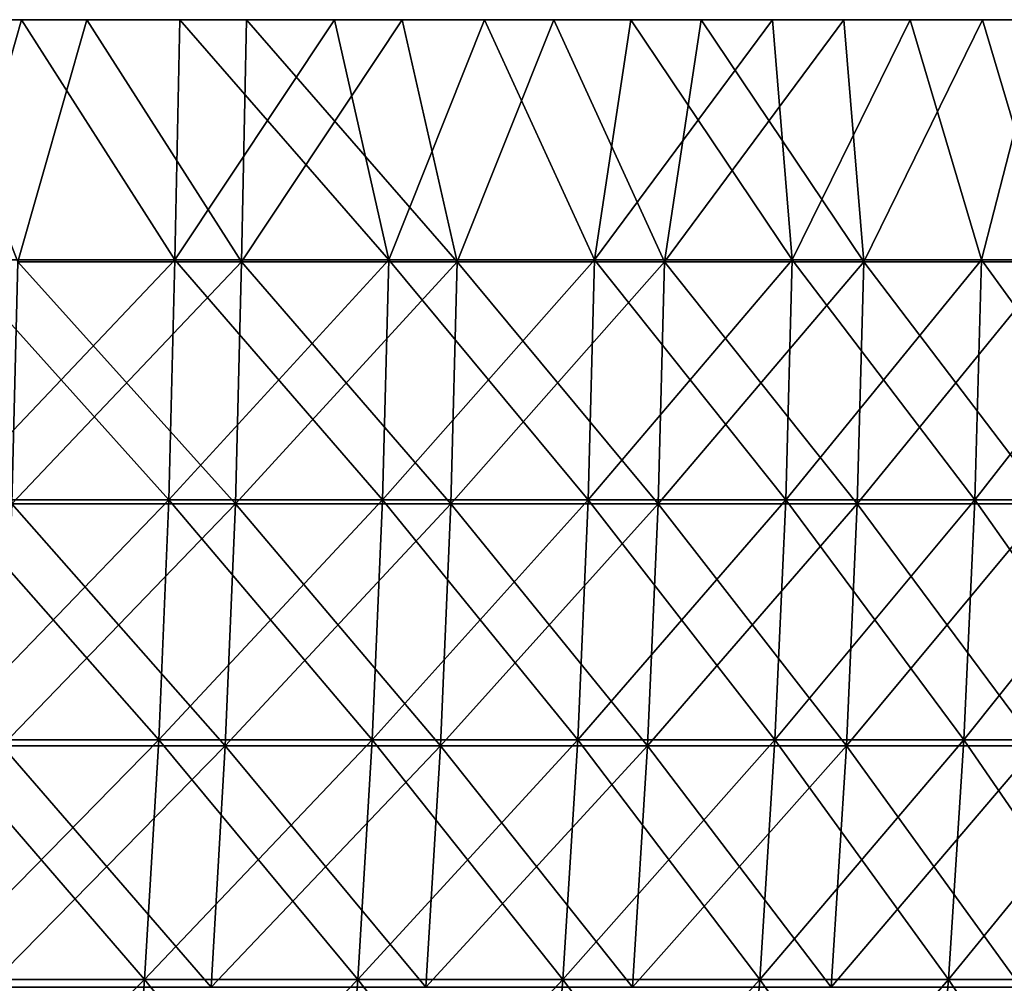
# Model space of a CAD drawing. Header units: millimetres. Extents: x -250 to 250, y -45 to 4150.
# Tile 797 of 805: x 185 to 207, y 4128 to 4150. Entities that reach past the tile are written whole.
import ezdxf

# ---------------------------------------------------------------- set-up
doc = ezdxf.new("R2010")
doc.units = ezdxf.units.MM
doc.header["$LTSCALE"] = 81.481481
for name, color, linetype in [('18', 7, 'CONTINUOUS'), ('19', 7, 'CONTINUOUS'), ('20', 7, 'CONTINUOUS'), ('21', 7, 'CONTINUOUS'), ('22', 7, 'CONTINUOUS')]:
    doc.layers.add(name, color=color, linetype=linetype)

msp = doc.modelspace()

# ---------------------------------------------------------------- linework, layer by layer
at = {"layer": '18', "color": 7, "linetype": 'CONTINUOUS'}
for points in [[(182.545, 4150, 170.814), (186.279, 4150, 166.734), (181.084, 4150, 169.447), (182.545, 4150, 170.814)], [(181.084, 4150, 169.447), (186.279, 4150, 166.734), (184.789, 4150, 165.4), (181.084, 4150, 169.447)], [(186.279, 4150, -166.734), (182.545, 4150, -170.814), (181.084, 4150, -169.448), (186.279, 4150, -166.734)], [(184.789, 4150, -165.4), (186.279, 4150, -166.734), (181.084, 4150, -169.448), (184.789, 4150, -165.4)], [(186.279, 4150, 166.734), (189.922, 4150, 162.572), (184.789, 4150, 165.4), (186.279, 4150, 166.734)], [(184.789, 4150, 165.4), (189.922, 4150, 162.572), (188.403, 4150, 161.271), (184.789, 4150, 165.4)], [(189.922, 4150, -162.572), (186.279, 4150, -166.734), (184.789, 4150, -165.4), (189.922, 4150, -162.572)], [(188.402, 4150, -161.272), (189.922, 4150, -162.572), (184.789, 4150, -165.4), (188.402, 4150, -161.272)], [(193.472, 4150, -158.331), (189.922, 4150, -162.572), (188.402, 4150, -161.272), (193.472, 4150, -158.331)], [(191.924, 4150, -157.064), (193.472, 4150, -158.331), (188.402, 4150, -161.272), (191.924, 4150, -157.064)], [(189.922, 4150, 162.572), (193.472, 4150, 158.331), (188.403, 4150, 161.271), (189.922, 4150, 162.572)], [(188.403, 4150, 161.271), (193.472, 4150, 158.331), (191.924, 4150, 157.064), (188.403, 4150, 161.271)], [(193.472, 4150, 158.331), (196.927, 4150, 154.012), (191.924, 4150, 157.064), (193.472, 4150, 158.331)], [(191.924, 4150, 157.064), (196.927, 4150, 154.012), (195.352, 4150, 152.779), (191.924, 4150, 157.064)], [(196.927, 4150, -154.012), (193.472, 4150, -158.331), (191.924, 4150, -157.064), (196.927, 4150, -154.012)], [(195.352, 4150, -152.78), (196.927, 4150, -154.012), (191.924, 4150, -157.064), (195.352, 4150, -152.78)], [(196.927, 4150, 154.012), (200.286, 4150, 149.618), (195.352, 4150, 152.779), (196.927, 4150, 154.012)], [(195.352, 4150, 152.779), (200.286, 4150, 149.618), (198.684, 4150, 148.421), (195.352, 4150, 152.779)], [(200.286, 4150, -149.618), (196.927, 4150, -154.012), (195.352, 4150, -152.78), (200.286, 4150, -149.618)], [(198.684, 4150, -148.421), (200.286, 4150, -149.618), (195.352, 4150, -152.78), (198.684, 4150, -148.421)], [(200.286, 4150, 149.618), (203.547, 4150, 145.151), (198.684, 4150, 148.421), (200.286, 4150, 149.618)], [(198.684, 4150, 148.421), (203.547, 4150, 145.151), (201.919, 4150, 143.989), (198.684, 4150, 148.421)], [(203.547, 4150, -145.151), (200.286, 4150, -149.618), (198.684, 4150, -148.421), (203.547, 4150, -145.151)], [(201.919, 4150, -143.989), (203.547, 4150, -145.151), (198.684, 4150, -148.421), (201.919, 4150, -143.989)], [(203.547, 4150, 145.151), (206.708, 4150, 140.612), (201.919, 4150, 143.989), (203.547, 4150, 145.151)], [(201.919, 4150, 143.989), (206.708, 4150, 140.612), (205.055, 4150, 139.487), (201.919, 4150, 143.989)], [(206.708, 4150, -140.612), (203.547, 4150, -145.151), (201.919, 4150, -143.989), (206.708, 4150, -140.612)], [(205.054, 4150, -139.487), (206.708, 4150, -140.612), (201.919, 4150, -143.989), (205.054, 4150, -139.487)], [(209.768, 4150, -136.005), (206.708, 4150, -140.612), (205.054, 4150, -139.487), (209.768, 4150, -136.005)], [(208.09, 4150, -134.917), (209.768, 4150, -136.005), (205.054, 4150, -139.487), (208.09, 4150, -134.917)], [(206.708, 4150, 140.612), (209.768, 4150, 136.005), (205.055, 4150, 139.487), (206.708, 4150, 140.612)], [(205.055, 4150, 139.487), (209.768, 4150, 136.005), (208.09, 4150, 134.917), (205.055, 4150, 139.487)]]:
    msp.add_3dface(points, dxfattribs=at)
at = {"layer": '19', "color": 7, "linetype": 'CONTINUOUS'}
for points in [[(182.545, 4150, -170.814), (186.279, 4150, -166.734), (184.707, 4144.483, -168.383), (182.545, 4150, -170.814)], [(186.279, 4150, -166.734), (189.805, 4144.483, -162.615), (184.707, 4144.483, -168.383), (186.279, 4150, -166.734)], [(186.279, 4150, -166.734), (189.922, 4150, -162.572), (189.805, 4144.483, -162.615), (186.279, 4150, -166.734)], [(189.922, 4150, -162.572), (193.472, 4150, -158.331), (189.805, 4144.483, -162.615), (189.922, 4150, -162.572)], [(193.472, 4150, -158.331), (194.723, 4144.483, -156.693), (189.805, 4144.483, -162.615), (193.472, 4150, -158.331)], [(193.472, 4150, -158.331), (196.927, 4150, -154.012), (194.723, 4144.483, -156.693), (193.472, 4150, -158.331)], [(196.927, 4150, -154.012), (199.456, 4144.483, -150.622), (194.723, 4144.483, -156.693), (196.927, 4150, -154.012)], [(196.927, 4150, -154.012), (200.286, 4150, -149.618), (199.456, 4144.483, -150.622), (196.927, 4150, -154.012)], [(200.286, 4150, -149.618), (203.547, 4150, -145.151), (199.456, 4144.483, -150.622), (200.286, 4150, -149.618)], [(203.547, 4150, -145.151), (204, 4144.483, -144.408), (199.456, 4144.483, -150.622), (203.547, 4150, -145.151)], [(203.547, 4150, -145.151), (206.708, 4150, -140.612), (204, 4144.483, -144.408), (203.547, 4150, -145.151)], [(206.708, 4150, -140.612), (208.35, 4144.483, -138.058), (204, 4144.483, -144.408), (206.708, 4150, -140.612)], [(206.708, 4150, -140.612), (209.768, 4150, -136.005), (208.35, 4144.483, -138.058), (206.708, 4150, -140.612)], [(189.666, 4138.964, -162.496), (184.572, 4138.964, -168.26), (189.805, 4144.483, -162.615), (189.666, 4138.964, -162.496)], [(189.805, 4144.483, -162.615), (184.572, 4138.964, -168.26), (184.707, 4144.483, -168.383), (189.805, 4144.483, -162.615)], [(194.58, 4138.964, -156.578), (189.666, 4138.964, -162.496), (194.723, 4144.483, -156.693), (194.58, 4138.964, -156.578)], [(194.723, 4144.483, -156.693), (189.666, 4138.964, -162.496), (189.805, 4144.483, -162.615), (194.723, 4144.483, -156.693)], [(199.31, 4138.964, -150.512), (194.58, 4138.964, -156.578), (199.456, 4144.483, -150.622), (199.31, 4138.964, -150.512)], [(199.456, 4144.483, -150.622), (194.58, 4138.964, -156.578), (194.723, 4144.483, -156.693), (199.456, 4144.483, -150.622)], [(203.85, 4138.964, -144.303), (199.31, 4138.964, -150.512), (204, 4144.483, -144.408), (203.85, 4138.964, -144.303)], [(204, 4144.483, -144.408), (199.31, 4138.964, -150.512), (199.456, 4144.483, -150.622), (204, 4144.483, -144.408)], [(208.197, 4138.964, -137.957), (203.85, 4138.964, -144.303), (208.35, 4144.483, -138.058), (208.197, 4138.964, -137.957)], [(208.35, 4144.483, -138.058), (203.85, 4138.964, -144.303), (204, 4144.483, -144.408), (208.35, 4144.483, -138.058)], [(189.435, 4133.45, -162.298), (184.347, 4133.45, -168.054), (189.666, 4138.964, -162.496), (189.435, 4133.45, -162.298)], [(189.666, 4138.964, -162.496), (184.347, 4133.45, -168.054), (184.572, 4138.964, -168.26), (189.666, 4138.964, -162.496)], [(194.343, 4133.45, -156.387), (189.435, 4133.45, -162.298), (194.58, 4138.964, -156.578), (194.343, 4133.45, -156.387)], [(194.58, 4138.964, -156.578), (189.435, 4133.45, -162.298), (189.666, 4138.964, -162.496), (194.58, 4138.964, -156.578)], [(199.067, 4133.45, -150.328), (194.343, 4133.45, -156.387), (199.31, 4138.964, -150.512), (199.067, 4133.45, -150.328)], [(199.31, 4138.964, -150.512), (194.343, 4133.45, -156.387), (194.58, 4138.964, -156.578), (199.31, 4138.964, -150.512)], [(203.602, 4133.45, -144.127), (199.067, 4133.45, -150.328), (203.85, 4138.964, -144.303), (203.602, 4133.45, -144.127)], [(203.85, 4138.964, -144.303), (199.067, 4133.45, -150.328), (199.31, 4138.964, -150.512), (203.85, 4138.964, -144.303)], [(207.943, 4133.45, -137.788), (203.602, 4133.45, -144.127), (208.197, 4138.964, -137.957), (207.943, 4133.45, -137.788)], [(208.197, 4138.964, -137.957), (203.602, 4133.45, -144.127), (203.85, 4138.964, -144.303), (208.197, 4138.964, -137.957)], [(189.111, 4127.944, -162.02), (184.032, 4127.944, -167.767), (189.435, 4133.45, -162.298), (189.111, 4127.944, -162.02)], [(189.435, 4133.45, -162.298), (184.032, 4127.944, -167.767), (184.347, 4133.45, -168.054), (189.435, 4133.45, -162.298)], [(194.011, 4127.944, -156.12), (189.111, 4127.944, -162.02), (194.343, 4133.45, -156.387), (194.011, 4127.944, -156.12)], [(194.343, 4133.45, -156.387), (189.111, 4127.944, -162.02), (189.435, 4133.45, -162.298), (194.343, 4133.45, -156.387)], [(198.726, 4127.944, -150.071), (194.011, 4127.944, -156.12), (199.067, 4133.45, -150.328), (198.726, 4127.944, -150.071)], [(199.067, 4133.45, -150.328), (194.011, 4127.944, -156.12), (194.343, 4133.45, -156.387), (199.067, 4133.45, -150.328)], [(203.254, 4127.944, -143.88), (198.726, 4127.944, -150.071), (203.602, 4133.45, -144.127), (203.254, 4127.944, -143.88)], [(203.602, 4133.45, -144.127), (198.726, 4127.944, -150.071), (199.067, 4133.45, -150.328), (203.602, 4133.45, -144.127)], [(207.588, 4127.944, -137.553), (203.254, 4127.944, -143.88), (207.943, 4133.45, -137.788), (207.588, 4127.944, -137.553)], [(207.943, 4133.45, -137.788), (203.254, 4127.944, -143.88), (203.602, 4133.45, -144.127), (207.943, 4133.45, -137.788)]]:
    msp.add_3dface(points, dxfattribs=at)
at = {"layer": '20', "color": 7, "linetype": 'CONTINUOUS'}
for points in [[(186.279, 4150, 166.734), (182.545, 4150, 170.814), (184.707, 4144.483, 168.383), (186.279, 4150, 166.734)], [(186.279, 4150, 166.734), (184.707, 4144.483, 168.383), (189.805, 4144.483, 162.615), (186.279, 4150, 166.734)], [(189.922, 4150, 162.572), (186.279, 4150, 166.734), (189.805, 4144.483, 162.615), (189.922, 4150, 162.572)], [(189.922, 4150, 162.572), (189.805, 4144.483, 162.615), (194.723, 4144.483, 156.693), (189.922, 4150, 162.572)], [(193.472, 4150, 158.331), (189.922, 4150, 162.572), (194.723, 4144.483, 156.693), (193.472, 4150, 158.331)], [(196.927, 4150, 154.012), (193.472, 4150, 158.331), (194.723, 4144.483, 156.693), (196.927, 4150, 154.012)], [(196.927, 4150, 154.012), (194.723, 4144.483, 156.693), (199.456, 4144.483, 150.622), (196.927, 4150, 154.012)], [(200.286, 4150, 149.618), (196.927, 4150, 154.012), (199.456, 4144.483, 150.622), (200.286, 4150, 149.618)], [(200.286, 4150, 149.618), (199.456, 4144.483, 150.622), (204, 4144.483, 144.408), (200.286, 4150, 149.618)], [(203.547, 4150, 145.151), (200.286, 4150, 149.618), (204, 4144.483, 144.408), (203.547, 4150, 145.151)], [(206.708, 4150, 140.612), (203.547, 4150, 145.151), (204, 4144.483, 144.408), (206.708, 4150, 140.612)], [(206.708, 4150, 140.612), (204, 4144.483, 144.408), (208.35, 4144.483, 138.058), (206.708, 4150, 140.612)], [(209.768, 4150, 136.005), (206.708, 4150, 140.612), (208.35, 4144.483, 138.058), (209.768, 4150, 136.005)], [(184.572, 4138.964, 168.26), (189.666, 4138.964, 162.496), (184.707, 4144.483, 168.383), (184.572, 4138.964, 168.26)], [(184.707, 4144.483, 168.383), (189.666, 4138.964, 162.496), (189.805, 4144.483, 162.615), (184.707, 4144.483, 168.383)], [(189.666, 4138.964, 162.496), (194.58, 4138.964, 156.578), (189.805, 4144.483, 162.615), (189.666, 4138.964, 162.496)], [(189.805, 4144.483, 162.615), (194.58, 4138.964, 156.578), (194.723, 4144.483, 156.693), (189.805, 4144.483, 162.615)], [(194.58, 4138.964, 156.578), (199.31, 4138.964, 150.512), (194.723, 4144.483, 156.693), (194.58, 4138.964, 156.578)], [(194.723, 4144.483, 156.693), (199.31, 4138.964, 150.512), (199.456, 4144.483, 150.622), (194.723, 4144.483, 156.693)], [(199.31, 4138.964, 150.512), (203.85, 4138.964, 144.303), (199.456, 4144.483, 150.622), (199.31, 4138.964, 150.512)], [(199.456, 4144.483, 150.622), (203.85, 4138.964, 144.303), (204, 4144.483, 144.408), (199.456, 4144.483, 150.622)], [(203.85, 4138.964, 144.303), (208.197, 4138.964, 137.957), (204, 4144.483, 144.408), (203.85, 4138.964, 144.303)], [(204, 4144.483, 144.408), (208.197, 4138.964, 137.957), (208.35, 4144.483, 138.058), (204, 4144.483, 144.408)], [(184.347, 4133.45, 168.054), (189.435, 4133.45, 162.298), (184.572, 4138.964, 168.26), (184.347, 4133.45, 168.054)], [(184.572, 4138.964, 168.26), (189.435, 4133.45, 162.298), (189.666, 4138.964, 162.496), (184.572, 4138.964, 168.26)], [(189.435, 4133.45, 162.298), (194.343, 4133.45, 156.387), (189.666, 4138.964, 162.496), (189.435, 4133.45, 162.298)], [(189.666, 4138.964, 162.496), (194.343, 4133.45, 156.387), (194.58, 4138.964, 156.578), (189.666, 4138.964, 162.496)], [(194.343, 4133.45, 156.387), (199.067, 4133.45, 150.328), (194.58, 4138.964, 156.578), (194.343, 4133.45, 156.387)], [(194.58, 4138.964, 156.578), (199.067, 4133.45, 150.328), (199.31, 4138.964, 150.512), (194.58, 4138.964, 156.578)], [(199.067, 4133.45, 150.328), (203.602, 4133.45, 144.127), (199.31, 4138.964, 150.512), (199.067, 4133.45, 150.328)], [(199.31, 4138.964, 150.512), (203.602, 4133.45, 144.127), (203.85, 4138.964, 144.303), (199.31, 4138.964, 150.512)], [(203.602, 4133.45, 144.127), (207.943, 4133.45, 137.788), (203.85, 4138.964, 144.303), (203.602, 4133.45, 144.127)], [(203.85, 4138.964, 144.303), (207.943, 4133.45, 137.788), (208.197, 4138.964, 137.957), (203.85, 4138.964, 144.303)], [(184.032, 4127.944, 167.767), (189.111, 4127.944, 162.02), (184.347, 4133.45, 168.054), (184.032, 4127.944, 167.767)], [(184.347, 4133.45, 168.054), (189.111, 4127.944, 162.02), (189.435, 4133.45, 162.298), (184.347, 4133.45, 168.054)], [(189.111, 4127.944, 162.02), (194.011, 4127.944, 156.12), (189.435, 4133.45, 162.298), (189.111, 4127.944, 162.02)], [(189.435, 4133.45, 162.298), (194.011, 4127.944, 156.12), (194.343, 4133.45, 156.387), (189.435, 4133.45, 162.298)], [(194.011, 4127.944, 156.12), (198.726, 4127.944, 150.071), (194.343, 4133.45, 156.387), (194.011, 4127.944, 156.12)], [(194.343, 4133.45, 156.387), (198.726, 4127.944, 150.071), (199.067, 4133.45, 150.328), (194.343, 4133.45, 156.387)], [(198.726, 4127.944, 150.071), (203.254, 4127.944, 143.88), (199.067, 4133.45, 150.328), (198.726, 4127.944, 150.071)], [(199.067, 4133.45, 150.328), (203.254, 4127.944, 143.88), (203.602, 4133.45, 144.127), (199.067, 4133.45, 150.328)], [(203.254, 4127.944, 143.88), (207.588, 4127.944, 137.553), (203.602, 4133.45, 144.127), (203.254, 4127.944, 143.88)], [(203.602, 4133.45, 144.127), (207.588, 4127.944, 137.553), (207.943, 4133.45, 137.788), (203.602, 4133.45, 144.127)]]:
    msp.add_3dface(points, dxfattribs=at)
at = {"layer": '21', "color": 7, "linetype": 'CONTINUOUS'}
for points in [[(181.084, 4150, 169.447), (184.789, 4150, 165.4), (183.23, 4144.528, 167.036), (181.084, 4150, 169.447)], [(184.789, 4150, 165.4), (188.287, 4144.528, 161.314), (183.23, 4144.528, 167.036), (184.789, 4150, 165.4)], [(184.789, 4150, 165.4), (188.403, 4150, 161.271), (188.287, 4144.528, 161.314), (184.789, 4150, 165.4)], [(188.403, 4150, 161.271), (191.924, 4150, 157.064), (188.287, 4144.528, 161.314), (188.403, 4150, 161.271)], [(191.924, 4150, 157.064), (193.165, 4144.528, 155.439), (188.287, 4144.528, 161.314), (191.924, 4150, 157.064)], [(191.924, 4150, 157.064), (195.352, 4150, 152.779), (193.165, 4144.528, 155.439), (191.924, 4150, 157.064)], [(195.352, 4150, 152.779), (197.86, 4144.528, 149.417), (193.165, 4144.528, 155.439), (195.352, 4150, 152.779)], [(195.352, 4150, 152.779), (198.684, 4150, 148.421), (197.86, 4144.528, 149.417), (195.352, 4150, 152.779)], [(198.684, 4150, 148.421), (201.919, 4150, 143.989), (197.86, 4144.528, 149.417), (198.684, 4150, 148.421)], [(201.919, 4150, 143.989), (202.368, 4144.528, 143.253), (197.86, 4144.528, 149.417), (201.919, 4150, 143.989)], [(201.919, 4150, 143.989), (205.055, 4150, 139.487), (202.368, 4144.528, 143.253), (201.919, 4150, 143.989)], [(205.055, 4150, 139.487), (206.683, 4144.528, 136.953), (202.368, 4144.528, 143.253), (205.055, 4150, 139.487)], [(205.055, 4150, 139.487), (208.09, 4150, 134.917), (206.683, 4144.528, 136.953), (205.055, 4150, 139.487)], [(208.09, 4150, 134.917), (210.803, 4144.528, 130.523), (206.683, 4144.528, 136.953), (208.09, 4150, 134.917)], [(188.149, 4139.054, 161.196), (183.096, 4139.054, 166.914), (188.287, 4144.528, 161.314), (188.149, 4139.054, 161.196)], [(188.287, 4144.528, 161.314), (183.096, 4139.054, 166.914), (183.23, 4144.528, 167.036), (188.287, 4144.528, 161.314)], [(193.024, 4139.054, 155.326), (188.149, 4139.054, 161.196), (193.165, 4144.528, 155.439), (193.024, 4139.054, 155.326)], [(193.165, 4144.528, 155.439), (188.149, 4139.054, 161.196), (188.287, 4144.528, 161.314), (193.165, 4144.528, 155.439)], [(197.715, 4139.054, 149.308), (193.024, 4139.054, 155.326), (197.86, 4144.528, 149.417), (197.715, 4139.054, 149.308)], [(197.86, 4144.528, 149.417), (193.024, 4139.054, 155.326), (193.165, 4144.528, 155.439), (197.86, 4144.528, 149.417)], [(202.22, 4139.054, 143.148), (197.715, 4139.054, 149.308), (202.368, 4144.528, 143.253), (202.22, 4139.054, 143.148)], [(202.368, 4144.528, 143.253), (197.715, 4139.054, 149.308), (197.86, 4144.528, 149.417), (202.368, 4144.528, 143.253)], [(206.532, 4139.054, 136.853), (202.22, 4139.054, 143.148), (206.683, 4144.528, 136.953), (206.532, 4139.054, 136.853)], [(206.683, 4144.528, 136.953), (202.22, 4139.054, 143.148), (202.368, 4144.528, 143.253), (206.683, 4144.528, 136.953)], [(210.648, 4139.054, 130.428), (206.532, 4139.054, 136.853), (210.803, 4144.528, 130.523), (210.648, 4139.054, 130.428)], [(210.803, 4144.528, 130.523), (206.532, 4139.054, 136.853), (206.683, 4144.528, 136.953), (210.803, 4144.528, 130.523)], [(187.919, 4133.584, 160.999), (182.872, 4133.584, 166.71), (188.149, 4139.054, 161.196), (187.919, 4133.584, 160.999)], [(188.149, 4139.054, 161.196), (182.872, 4133.584, 166.71), (183.096, 4139.054, 166.914), (188.149, 4139.054, 161.196)], [(192.788, 4133.584, 155.136), (187.919, 4133.584, 160.999), (193.024, 4139.054, 155.326), (192.788, 4133.584, 155.136)], [(193.024, 4139.054, 155.326), (187.919, 4133.584, 160.999), (188.149, 4139.054, 161.196), (193.024, 4139.054, 155.326)], [(197.474, 4133.584, 149.126), (192.788, 4133.584, 155.136), (197.715, 4139.054, 149.308), (197.474, 4133.584, 149.126)], [(197.715, 4139.054, 149.308), (192.788, 4133.584, 155.136), (193.024, 4139.054, 155.326), (197.715, 4139.054, 149.308)], [(201.973, 4133.584, 142.974), (197.474, 4133.584, 149.126), (202.22, 4139.054, 143.148), (201.973, 4133.584, 142.974)], [(202.22, 4139.054, 143.148), (197.474, 4133.584, 149.126), (197.715, 4139.054, 149.308), (202.22, 4139.054, 143.148)], [(206.28, 4133.584, 136.686), (201.973, 4133.584, 142.974), (206.532, 4139.054, 136.853), (206.28, 4133.584, 136.686)], [(206.532, 4139.054, 136.853), (201.973, 4133.584, 142.974), (202.22, 4139.054, 143.148), (206.532, 4139.054, 136.853)], [(210.391, 4133.584, 130.269), (206.28, 4133.584, 136.686), (210.648, 4139.054, 130.428), (210.391, 4133.584, 130.269)], [(210.648, 4139.054, 130.428), (206.28, 4133.584, 136.686), (206.532, 4139.054, 136.853), (210.648, 4139.054, 130.428)], [(187.598, 4128.123, 160.724), (182.56, 4128.123, 166.425), (187.919, 4133.584, 160.999), (187.598, 4128.123, 160.724)], [(187.919, 4133.584, 160.999), (182.56, 4128.123, 166.425), (182.872, 4133.584, 166.71), (187.919, 4133.584, 160.999)], [(192.459, 4128.123, 154.871), (187.598, 4128.123, 160.724), (192.788, 4133.584, 155.136), (192.459, 4128.123, 154.871)], [(192.788, 4133.584, 155.136), (187.598, 4128.123, 160.724), (187.919, 4133.584, 160.999), (192.788, 4133.584, 155.136)], [(197.137, 4128.123, 148.871), (192.459, 4128.123, 154.871), (197.474, 4133.584, 149.126), (197.137, 4128.123, 148.871)], [(197.474, 4133.584, 149.126), (192.459, 4128.123, 154.871), (192.788, 4133.584, 155.136), (197.474, 4133.584, 149.126)], [(201.628, 4128.123, 142.729), (197.137, 4128.123, 148.871), (201.973, 4133.584, 142.974), (201.628, 4128.123, 142.729)], [(201.973, 4133.584, 142.974), (197.137, 4128.123, 148.871), (197.474, 4133.584, 149.126), (201.973, 4133.584, 142.974)], [(205.927, 4128.123, 136.452), (201.628, 4128.123, 142.729), (206.28, 4133.584, 136.686), (205.927, 4128.123, 136.452)], [(206.28, 4133.584, 136.686), (201.628, 4128.123, 142.729), (201.973, 4133.584, 142.974), (206.28, 4133.584, 136.686)], [(210.032, 4128.123, 130.046), (205.927, 4128.123, 136.452), (210.391, 4133.584, 130.269), (210.032, 4128.123, 130.046)], [(210.391, 4133.584, 130.269), (205.927, 4128.123, 136.452), (206.28, 4133.584, 136.686), (210.391, 4133.584, 130.269)], [(187.186, 4122.673, 160.371), (182.158, 4122.673, 166.059), (187.598, 4128.123, 160.724), (187.186, 4122.673, 160.371)], [(187.598, 4128.123, 160.724), (182.158, 4122.673, 166.059), (182.56, 4128.123, 166.425), (187.598, 4128.123, 160.724)], [(192.035, 4122.673, 154.53), (187.186, 4122.673, 160.371), (192.459, 4128.123, 154.871), (192.035, 4122.673, 154.53)], [(192.459, 4128.123, 154.871), (187.186, 4122.673, 160.371), (187.598, 4128.123, 160.724), (192.459, 4128.123, 154.871)], [(196.703, 4122.673, 148.543), (192.035, 4122.673, 154.53), (197.137, 4128.123, 148.871), (196.703, 4122.673, 148.543)], [(197.137, 4128.123, 148.871), (192.035, 4122.673, 154.53), (192.459, 4128.123, 154.871), (197.137, 4128.123, 148.871)], [(201.184, 4122.673, 142.415), (196.703, 4122.673, 148.543), (201.628, 4128.123, 142.729), (201.184, 4122.673, 142.415)], [(201.628, 4128.123, 142.729), (196.703, 4122.673, 148.543), (197.137, 4128.123, 148.871), (201.628, 4128.123, 142.729)], [(205.474, 4122.673, 136.152), (201.184, 4122.673, 142.415), (205.927, 4128.123, 136.452), (205.474, 4122.673, 136.152)], [(205.927, 4128.123, 136.452), (201.184, 4122.673, 142.415), (201.628, 4128.123, 142.729), (205.927, 4128.123, 136.452)], [(209.57, 4122.673, 129.76), (205.474, 4122.673, 136.152), (210.032, 4128.123, 130.046), (209.57, 4122.673, 129.76)], [(210.032, 4128.123, 130.046), (205.474, 4122.673, 136.152), (205.927, 4128.123, 136.452), (210.032, 4128.123, 130.046)]]:
    msp.add_3dface(points, dxfattribs=at)
at = {"layer": '22', "color": 7, "linetype": 'CONTINUOUS'}
for points in [[(184.789, 4150, -165.4), (181.084, 4150, -169.448), (183.23, 4144.528, -167.036), (184.789, 4150, -165.4)], [(184.789, 4150, -165.4), (183.23, 4144.528, -167.036), (188.287, 4144.528, -161.314), (184.789, 4150, -165.4)], [(188.402, 4150, -161.272), (184.789, 4150, -165.4), (188.287, 4144.528, -161.314), (188.402, 4150, -161.272)], [(188.402, 4150, -161.272), (188.287, 4144.528, -161.314), (193.165, 4144.528, -155.439), (188.402, 4150, -161.272)], [(191.924, 4150, -157.064), (188.402, 4150, -161.272), (193.165, 4144.528, -155.439), (191.924, 4150, -157.064)], [(195.352, 4150, -152.78), (191.924, 4150, -157.064), (193.165, 4144.528, -155.439), (195.352, 4150, -152.78)], [(195.352, 4150, -152.78), (193.165, 4144.528, -155.439), (197.86, 4144.528, -149.417), (195.352, 4150, -152.78)], [(198.684, 4150, -148.421), (195.352, 4150, -152.78), (197.86, 4144.528, -149.417), (198.684, 4150, -148.421)], [(198.684, 4150, -148.421), (197.86, 4144.528, -149.417), (202.368, 4144.528, -143.253), (198.684, 4150, -148.421)], [(201.919, 4150, -143.989), (198.684, 4150, -148.421), (202.368, 4144.528, -143.253), (201.919, 4150, -143.989)], [(205.054, 4150, -139.487), (201.919, 4150, -143.989), (202.368, 4144.528, -143.253), (205.054, 4150, -139.487)], [(205.054, 4150, -139.487), (202.368, 4144.528, -143.253), (206.683, 4144.528, -136.953), (205.054, 4150, -139.487)], [(208.09, 4150, -134.917), (205.054, 4150, -139.487), (206.683, 4144.528, -136.953), (208.09, 4150, -134.917)], [(208.09, 4150, -134.917), (206.683, 4144.528, -136.953), (210.803, 4144.528, -130.523), (208.09, 4150, -134.917)], [(183.096, 4139.054, -166.914), (188.149, 4139.054, -161.196), (183.23, 4144.528, -167.036), (183.096, 4139.054, -166.914)], [(183.23, 4144.528, -167.036), (188.149, 4139.054, -161.196), (188.287, 4144.528, -161.314), (183.23, 4144.528, -167.036)], [(188.149, 4139.054, -161.196), (193.024, 4139.054, -155.326), (188.287, 4144.528, -161.314), (188.149, 4139.054, -161.196)], [(188.287, 4144.528, -161.314), (193.024, 4139.054, -155.326), (193.165, 4144.528, -155.439), (188.287, 4144.528, -161.314)], [(193.024, 4139.054, -155.326), (197.715, 4139.054, -149.308), (193.165, 4144.528, -155.439), (193.024, 4139.054, -155.326)], [(193.165, 4144.528, -155.439), (197.715, 4139.054, -149.308), (197.86, 4144.528, -149.417), (193.165, 4144.528, -155.439)], [(197.715, 4139.054, -149.308), (202.22, 4139.054, -143.148), (197.86, 4144.528, -149.417), (197.715, 4139.054, -149.308)], [(197.86, 4144.528, -149.417), (202.22, 4139.054, -143.148), (202.368, 4144.528, -143.253), (197.86, 4144.528, -149.417)], [(202.22, 4139.054, -143.148), (206.532, 4139.054, -136.853), (202.368, 4144.528, -143.253), (202.22, 4139.054, -143.148)], [(202.368, 4144.528, -143.253), (206.532, 4139.054, -136.853), (206.683, 4144.528, -136.953), (202.368, 4144.528, -143.253)], [(206.532, 4139.054, -136.853), (210.648, 4139.054, -130.428), (206.683, 4144.528, -136.953), (206.532, 4139.054, -136.853)], [(206.683, 4144.528, -136.953), (210.648, 4139.054, -130.428), (210.803, 4144.528, -130.523), (206.683, 4144.528, -136.953)], [(182.872, 4133.584, -166.71), (187.919, 4133.584, -160.999), (183.096, 4139.054, -166.914), (182.872, 4133.584, -166.71)], [(183.096, 4139.054, -166.914), (187.919, 4133.584, -160.999), (188.149, 4139.054, -161.196), (183.096, 4139.054, -166.914)], [(187.919, 4133.584, -160.999), (192.788, 4133.584, -155.136), (188.149, 4139.054, -161.196), (187.919, 4133.584, -160.999)], [(188.149, 4139.054, -161.196), (192.788, 4133.584, -155.136), (193.024, 4139.054, -155.326), (188.149, 4139.054, -161.196)], [(192.788, 4133.584, -155.136), (197.474, 4133.584, -149.126), (193.024, 4139.054, -155.326), (192.788, 4133.584, -155.136)], [(193.024, 4139.054, -155.326), (197.474, 4133.584, -149.126), (197.715, 4139.054, -149.308), (193.024, 4139.054, -155.326)], [(197.474, 4133.584, -149.126), (201.973, 4133.584, -142.974), (197.715, 4139.054, -149.308), (197.474, 4133.584, -149.126)], [(197.715, 4139.054, -149.308), (201.973, 4133.584, -142.974), (202.22, 4139.054, -143.148), (197.715, 4139.054, -149.308)], [(201.973, 4133.584, -142.974), (206.28, 4133.584, -136.686), (202.22, 4139.054, -143.148), (201.973, 4133.584, -142.974)], [(202.22, 4139.054, -143.148), (206.28, 4133.584, -136.686), (206.532, 4139.054, -136.853), (202.22, 4139.054, -143.148)], [(206.28, 4133.584, -136.686), (210.391, 4133.584, -130.269), (206.532, 4139.054, -136.853), (206.28, 4133.584, -136.686)], [(206.532, 4139.054, -136.853), (210.391, 4133.584, -130.269), (210.648, 4139.054, -130.428), (206.532, 4139.054, -136.853)], [(182.56, 4128.123, -166.425), (187.598, 4128.123, -160.724), (182.872, 4133.584, -166.71), (182.56, 4128.123, -166.425)], [(182.872, 4133.584, -166.71), (187.598, 4128.123, -160.724), (187.919, 4133.584, -160.999), (182.872, 4133.584, -166.71)], [(187.598, 4128.123, -160.724), (192.459, 4128.123, -154.871), (187.919, 4133.584, -160.999), (187.598, 4128.123, -160.724)], [(187.919, 4133.584, -160.999), (192.459, 4128.123, -154.871), (192.788, 4133.584, -155.136), (187.919, 4133.584, -160.999)], [(192.459, 4128.123, -154.871), (197.137, 4128.123, -148.871), (192.788, 4133.584, -155.136), (192.459, 4128.123, -154.871)], [(192.788, 4133.584, -155.136), (197.137, 4128.123, -148.871), (197.474, 4133.584, -149.126), (192.788, 4133.584, -155.136)], [(197.137, 4128.123, -148.871), (201.628, 4128.123, -142.729), (197.474, 4133.584, -149.126), (197.137, 4128.123, -148.871)], [(197.474, 4133.584, -149.126), (201.628, 4128.123, -142.729), (201.973, 4133.584, -142.974), (197.474, 4133.584, -149.126)], [(201.628, 4128.123, -142.729), (205.927, 4128.123, -136.452), (201.973, 4133.584, -142.974), (201.628, 4128.123, -142.729)], [(201.973, 4133.584, -142.974), (205.927, 4128.123, -136.452), (206.28, 4133.584, -136.686), (201.973, 4133.584, -142.974)], [(205.927, 4128.123, -136.452), (210.032, 4128.123, -130.046), (206.28, 4133.584, -136.686), (205.927, 4128.123, -136.452)], [(206.28, 4133.584, -136.686), (210.032, 4128.123, -130.046), (210.391, 4133.584, -130.269), (206.28, 4133.584, -136.686)], [(182.158, 4122.673, -166.059), (187.186, 4122.673, -160.371), (182.56, 4128.123, -166.425), (182.158, 4122.673, -166.059)], [(182.56, 4128.123, -166.425), (187.186, 4122.673, -160.371), (187.598, 4128.123, -160.724), (182.56, 4128.123, -166.425)], [(187.186, 4122.673, -160.371), (192.035, 4122.673, -154.53), (187.598, 4128.123, -160.724), (187.186, 4122.673, -160.371)], [(187.598, 4128.123, -160.724), (192.035, 4122.673, -154.53), (192.459, 4128.123, -154.871), (187.598, 4128.123, -160.724)], [(192.035, 4122.673, -154.53), (196.703, 4122.673, -148.543), (192.459, 4128.123, -154.871), (192.035, 4122.673, -154.53)], [(192.459, 4128.123, -154.871), (196.703, 4122.673, -148.543), (197.137, 4128.123, -148.871), (192.459, 4128.123, -154.871)], [(196.703, 4122.673, -148.543), (201.184, 4122.673, -142.415), (197.137, 4128.123, -148.871), (196.703, 4122.673, -148.543)], [(197.137, 4128.123, -148.871), (201.184, 4122.673, -142.415), (201.628, 4128.123, -142.729), (197.137, 4128.123, -148.871)], [(201.184, 4122.673, -142.415), (205.474, 4122.673, -136.152), (201.628, 4128.123, -142.729), (201.184, 4122.673, -142.415)], [(201.628, 4128.123, -142.729), (205.474, 4122.673, -136.152), (205.927, 4128.123, -136.452), (201.628, 4128.123, -142.729)], [(205.474, 4122.673, -136.152), (209.57, 4122.673, -129.76), (205.927, 4128.123, -136.452), (205.474, 4122.673, -136.152)], [(205.927, 4128.123, -136.452), (209.57, 4122.673, -129.76), (210.032, 4128.123, -130.046), (205.927, 4128.123, -136.452)]]:
    msp.add_3dface(points, dxfattribs=at)

doc.saveas('drawing.dxf')
